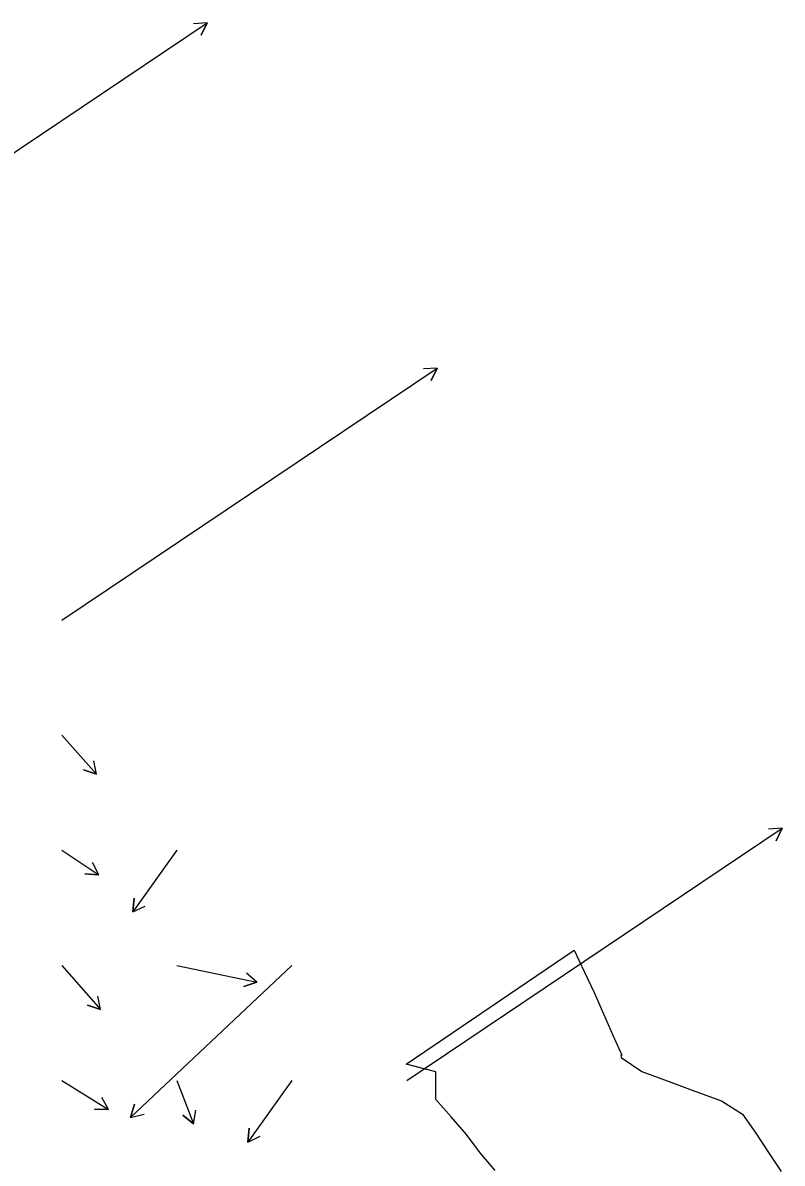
# Model space of a CAD drawing. Extents: x 954385 to 988206, y 1868364 to 1924553.
# Drawn here: x 957540.2 to 957870.3, y 1920383 to 1920878.5 of the extents above; entities that cross this region are included whole.
import ezdxf

# ---------------------------------------------------------------- set-up
doc = ezdxf.new("R2010")
doc.units = 0
doc.layers.add('Perimeter', color=7, linetype='Continuous')
doc.layers.add('Slopes', color=7, linetype='Continuous')

msp = doc.modelspace()

# ---------------------------------------------------------------- linework, layer by layer
at = {"layer": 'Perimeter'}
msp.add_lwpolyline([(957745.6, 1920379.81), (957739.05, 1920387.45), (957738.6, 1920388.02), (957738.59, 1920388.03), (957733.05, 1920395.46), (957726.5, 1920403.11), (957719.7, 1920410.58), (957719.8, 1920422.72), (957706.85, 1920426.03), (957779.97, 1920475.49), (957784.29, 1920466.34), (957788.55, 1920457.15), (957792.72, 1920447.9), (957796.77, 1920438.57), (957800.57, 1920429.96), (957800.22, 1920429.71), (957800.4, 1920428.95), (957809.27, 1920422.87), (957820.77, 1920418.58), (957832.3, 1920414.3), (957843.92, 1920410.09), (957853.07, 1920404.21), (957858.86, 1920396.05), (957864.34, 1920387.69), (957869.95, 1920379.41)], dxfattribs=at)
at = {"layer": 'Slopes'}
for points in [[(957457.13, 1920768.93), (957620.34, 1920878.5), (957617.7, 1920873.11), (957620.34, 1920878.5), (957614.36, 1920878.09)], [(957557.13, 1920618.93), (957720.34, 1920728.5), (957717.7, 1920723.11), (957720.34, 1920728.5), (957714.36, 1920728.09)], [(957557.13, 1920568.93), (957572.24, 1920552.01), (957566.54, 1920553.89), (957572.24, 1920552.01), (957571.02, 1920557.88)], [(957707.13, 1920418.93), (957870.34, 1920528.5), (957867.7, 1920523.11), (957870.34, 1920528.5), (957864.36, 1920528.09)], [(957557.13, 1920518.93), (957573.22, 1920508.33), (957567.23, 1920508.68), (957573.22, 1920508.33), (957570.53, 1920513.69)], [(957607.13, 1920518.93), (957587.98, 1920492.18), (957588.56, 1920498.15), (957587.98, 1920492.18), (957593.44, 1920494.65)], [(957557.13, 1920468.93), (957574.04, 1920449.71), (957568.35, 1920451.63), (957574.04, 1920449.71), (957572.86, 1920455.59)], [(957657.13, 1920468.93), (957587.09, 1920402.87), (957588.81, 1920408.62), (957587.09, 1920402.87), (957592.92, 1920404.26)], [(957607.13, 1920468.93), (957641.98, 1920461.58), (957636.28, 1920459.71), (957641.98, 1920461.58), (957637.52, 1920465.58)], [(957557.13, 1920418.93), (957577.44, 1920406.25), (957571.44, 1920406.46), (957577.44, 1920406.25), (957574.62, 1920411.55)], [(957607.13, 1920418.93), (957614.47, 1920400.07), (957609.79, 1920403.82), (957614.47, 1920400.07), (957615.38, 1920406)], [(957657.13, 1920418.93), (957637.98, 1920392.18), (957638.56, 1920398.15), (957637.98, 1920392.18), (957643.44, 1920394.65)]]:
    msp.add_lwpolyline(points, dxfattribs=at)

doc.saveas('drawing.dxf')
